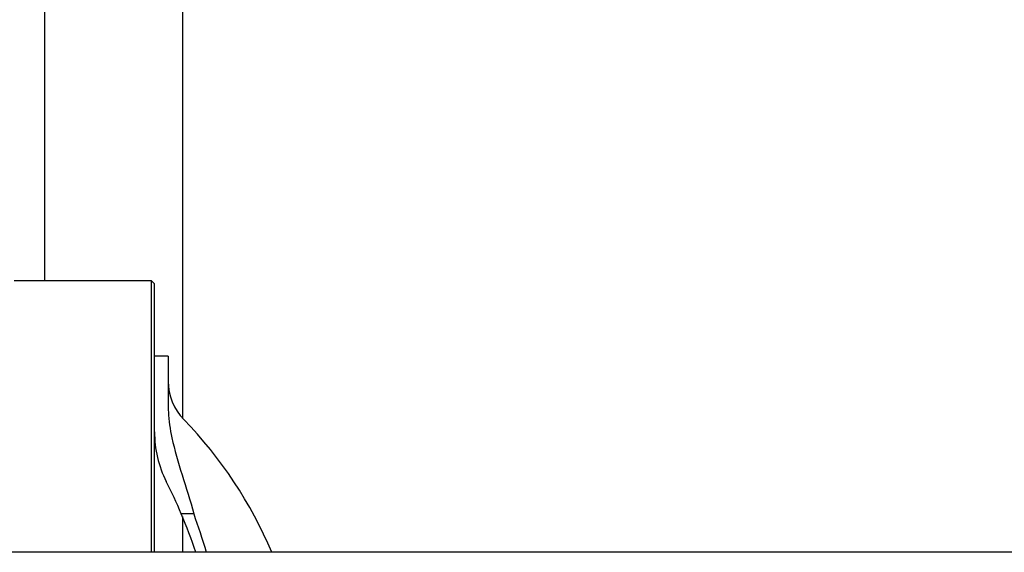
# Model space of a CAD drawing. Header units: inches. Extents: x 5 to 1128, y -85 to 748.
# Tile 541 of 656: x 779 to 797, y 309 to 319. Entities that reach past the tile are written whole.
import ezdxf

# ---------------------------------------------------------------- set-up
doc = ezdxf.new("R2010")
doc.units = ezdxf.units.IN
doc.header["$LTSCALE"] = 32
doc.header["$MEASUREMENT"] = 0
doc.layers.add('Visible (ANSI)', color=7, linetype='Continuous', lineweight=30)

msp = doc.modelspace()

# ---------------------------------------------------------------- linework, layer by layer
at = {"layer": 'Visible (ANSI)'}
for p, q in [((779.15563, 314.04617), (779.15563, 336.29801)), ((781.65563, 336.29801), (781.65563, 311.54516)), ((778.60295, 314.04617), (781.08505, 314.04617)), ((781.08505, 314.04617), (781.14755, 313.98367)), ((781.08505, 314.04616), (781.08505, 309.10853)), ((781.14755, 309.10853), (781.14755, 313.98366)), ((781.39755, 312.67117), (781.14755, 312.67117)), ((781.39755, 312.67117), (781.39755, 312.37067)), ((781.39755, 312.37067), (781.39755, 311.74965)), ((781.86061, 309.80758), (781.6343, 309.80758)), ((781.65563, 309.75678), (781.65563, 309.10867)), ((811.36063, 309.10867), (771.86063, 309.10867))]:
    msp.add_line(p, q, dxfattribs=at)
for centre, radius, start, end in [((782.39755, 312.21565), 1, 180, 224.117595), ((776.03505, 306.04617), 7.8625, 22.923837, 44.117595), ((783.14755, 311.29617), 2, 180, 206.784996), ((772.74755, 306.04617), 9.65, 22.941059, 26.784996), ((772.74755, 306.04617), 9.65, 18.503194, 22.941059)]:
    msp.add_arc(centre, radius, start, end, dxfattribs=at)
for points in [[(781.39755, 311.74965), (781.39755, 311.71951), (781.39813, 311.68921), (781.39941, 311.65884)], [(781.86061, 309.80758), (781.93499, 309.58906), (782.01223, 309.35713), (782.08734, 309.10867)]]:
    msp.add_open_spline(points, degree=3, dxfattribs=at)
msp.add_open_spline([(781.39941, 311.65884), (781.40609, 311.50061), (781.43024, 311.34262), (781.55653, 310.75154), (781.73142, 310.29144), (781.86061, 309.80758)], degree=3, knots=[0.22095062, 0.22095062, 0.22095062, 0.22095062, 1.4278888, 1.4278888, 4.83429221, 4.83429221, 4.83429221, 4.83429221], dxfattribs=at)

doc.saveas('drawing.dxf')
